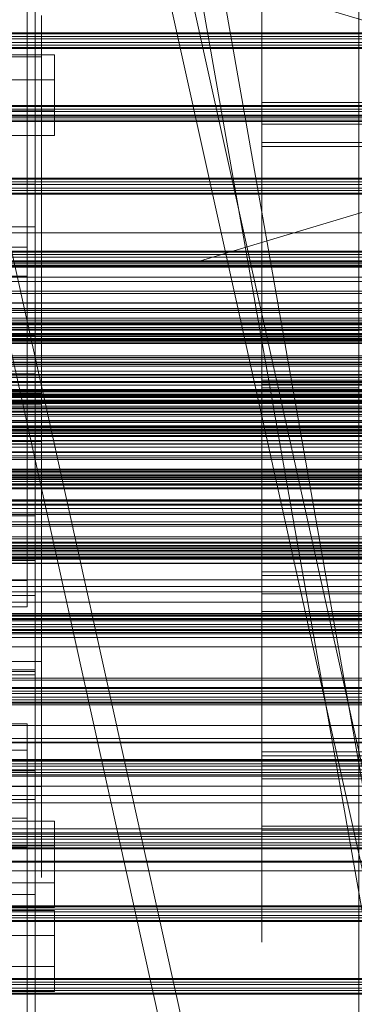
# Model space of a CAD drawing. Header units: millimetres. Extents: x -4738 to 65662, y -68080 to 6847.
# Tile 304 of 656: x 445 to 549, y -34474 to -34170. Entities that reach past the tile are written whole.
import ezdxf

# ---------------------------------------------------------------- set-up
doc = ezdxf.new("R2010")
doc.units = ezdxf.units.MM
for name, color, linetype, lineweight in [('COTAS_O', 1, 'Continuous', 0), ('COTAS_P', 1, 'Continuous', 0), ('frontal_briquetadora', 7, 'Continuous', 0), ('frontal_C01', 7, 'Continuous', 0), ('frontal_C02', 7, 'Continuous', 0), ('frontal_C03', 7, 'Continuous', 0), ('frontal_secador', 7, 'Continuous', 0), ('frontal_tolva', 7, 'Continuous', 0), ('frontal_tolva-C01', 7, 'Continuous', 0)]:
    doc.layers.add(name, color=color, linetype=linetype, lineweight=lineweight)
doc.dimstyles.new('R19_100', dxfattribs={"dimtxt": 250, "dimasz": 150, "dimexe": 150, "dimexo": 80, "dimgap": 100, "dimtad": 1, "dimtih": 1, "dimtoh": 1, "dimdsep": 46, "dimcen": 0.09, "dimadec": 0, "dimazin": 0, "dimtfac": 1, "dimtdec": 4, "dimtofl": 0, "dimtmove": 0, "dimatfit": 3, "dimfxl": 1, "dimtolj": 1, "dimtzin": 0, "dimarcsym": 0})

# ---------------------------------------------------------------- blocks, each defined once
blk = doc.blocks.new('DIM_R31_48')
at = {"layer": 'COTAS_O'}
for p, q in [((-1725, -33700), (-1575, -33655)), ((1725, -33700), (1575, -33655)), ((-1725, -34400), (-1725, -33700)), ((-1725, -33700), (1725, -33700)), ((-1725, -33700), (-1575, -33745)), ((1725, -33700), (1575, -33745)), ((1725, -34400), (1725, -33700))]:
    blk.add_line(p, q, dxfattribs=at)
blk.add_text('3450 O', height=250, dxfattribs=at).set_placement((0, -33600))
blk = doc.blocks.new('DIM_R31_49')
at = {"layer": 'COTAS_P'}
for p, q in [((-150, -32300), (550, -32300)), ((550, -32300), (505, -32450)), ((550, -34900), (550, -32300)), ((550, -32300), (595, -32450)), ((550, -34900), (505, -34750)), ((550, -34900), (595, -34750)), ((-150, -34900), (550, -34900))]:
    blk.add_line(p, q, dxfattribs=at)
blk.add_text('2600 P', height=250, rotation=90, dxfattribs=at).set_placement((450, -33600))
blk = doc.blocks.new('DIM_R31_52')
at = {"layer": 'COTAS_O'}
for p, q in [((-650, -34200), (-500, -34155)), ((650, -34200), (500, -34155)), ((-650, -34900), (-650, -34200)), ((-650, -34200), (650, -34200)), ((-650, -34200), (-500, -34245)), ((650, -34200), (500, -34245)), ((650, -34900), (650, -34200))]:
    blk.add_line(p, q, dxfattribs=at)
blk.add_text('1300 O', height=250, dxfattribs=at).set_placement((0, -34100))

msp = doc.modelspace()

# ---------------------------------------------------------------- linework, layer by layer
at = {"layer": 'frontal_briquetadora'}
for p, q in [((520, -34157.775), (520, -34173.231)), ((520, -34174.744), (520, -34159.169)), ((520, -34182.2), (520, -34166.069)), ((452, -34184.11), (452, -34168.9)), ((452, -34174.625), (452, -34172.888)), ((452, -34176.894), (452, -34173.435)), ((520, -34173.231), (520, -34189.88)), ((452, -34177.757), (452, -34174.625)), ((520, -34191.495), (520, -34174.744)), ((452, -34183.693), (452, -34176.894)), ((452, -34181.662), (452, -34177.757)), ((520, -34178.883), (520, -34177)), ((520, -34178.061), (520, -34177.118)), ((520, -34177.118), (520, -34179.937)), ((520, -34182.729), (520, -34178.061)), ((520, -34184.46), (520, -34178.883)), ((210, -34181.662), (452, -34181.662)), ((452, -34181.662), (452, -34185.567)), ((520, -34179.937), (520, -34186.409)), ((520, -34199.42), (520, -34182.2)), ((452, -34193.602), (452, -34183.693)), ((452, -34200.644), (452, -34184.11)), ((452, -34185.567), (452, -34188.698)), ((520, -34190.943), (520, -34182.729)), ((520, -34186.282), (520, -34184.117)), ((520, -34184.117), (520, -34184.39)), ((520, -34184.39), (520, -34187.047)), ((520, -34193.516), (520, -34184.46)), ((452, -34188.698), (452, -34190.436)), ((520, -34190.456), (520, -34186.282)), ((520, -34186.409), (520, -34196.286)), ((520, -34187.047), (520, -34191.561)), ((520, -34189.88), (520, -34207.527)), ((520, -34192.727), (520, -34190.313)), ((520, -34195.812), (520, -34190.456)), ((520, -34202.387), (520, -34190.943)), ((520, -34209.225), (520, -34191.495)), ((520, -34191.561), (520, -34197.039)), ((452, -34206.283), (452, -34193.602)), ((520, -34197.076), (520, -34192.727)), ((520, -34205.704), (520, -34193.516)), ((520, -34195.812), (750, -34195.812)), ((520, -34201.29), (520, -34195.812)), ((520, -34196.286), (520, -34209.187)), ((520, -34198.605), (520, -34196.441)), ((520, -34196.441), (520, -34196.713)), ((520, -34196.713), (520, -34199.37)), ((520, -34197.039), (750, -34197.039)), ((520, -34197.039), (520, -34202.395)), ((520, -34202.5), (520, -34197.076)), ((452, -34218.263), (452, -34200.644)), ((520, -34202.779), (520, -34198.605)), ((520, -34199.37), (520, -34203.885)), ((520, -34217.526), (520, -34199.42)), ((520, -34205.804), (520, -34201.29)), ((520, -34216.621), (520, -34202.387)), ((520, -34202.395), (520, -34206.569)), ((520, -34202.5), (750, -34202.5)), ((520, -34202.5), (520, -34207.924)), ((520, -34208.136), (520, -34202.779)), ((520, -34203.885), (520, -34209.362)), ((452, -34221.304), (452, -34206.283)), ((520, -34220.554), (520, -34205.704)), ((520, -34208.461), (520, -34205.804)), ((520, -34206.569), (520, -34208.734)), ((520, -34207.527), (520, -34225.965)), ((520, -34207.924), (520, -34212.273)), ((520, -34208.136), (750, -34208.136)), ((520, -34213.613), (520, -34208.136)), ((520, -34208.734), (520, -34208.461)), ((520, -34209.187), (520, -34224.618)), ((520, -34227.726), (520, -34209.225)), ((520, -34209.362), (750, -34209.362)), ((520, -34209.362), (520, -34214.719)), ((520, -34212.273), (520, -34214.687)), ((520, -34218.128), (520, -34213.613)), ((520, -34214.719), (520, -34218.892)), ((452, -34236.709), (452, -34218.263)), ((520, -34233.1), (520, -34216.621)), ((520, -34236.305), (520, -34217.526)), ((520, -34220.784), (520, -34218.128)), ((520, -34218.892), (520, -34221.057)), ((452, -34238.153), (452, -34221.304)), ((520, -34237.497), (520, -34220.554)), ((520, -34221.057), (520, -34220.784)), ((520, -34224.618), (520, -34241.985)), ((520, -34225.965), (520, -34244.978)), ((520, -34246.782), (520, -34227.726)), ((520, -34251.188), (520, -34233.1)), ((452, -34255.714), (452, -34236.709)), ((520, -34255.539), (520, -34236.305)), ((452, -34256.258), (452, -34238.153)), ((520, -34255.881), (520, -34237.497)), ((520, -34241.985), (520, -34260.62)), ((520, -34244.978), (520, -34264.342)), ((520, -34266.168), (520, -34246.782)), ((520, -34270.191), (520, -34251.188)), ((520, -34275), (520, -34255.539)), ((520, -34257.742), (520, -34255.577)), ((520, -34255.577), (520, -34255.85)), ((452, -34275), (452, -34255.714)), ((452, -34275), (452, -34256.258)), ((520, -34255.85), (520, -34258.506)), ((520, -34275), (520, -34255.881)), ((520, -34261.916), (520, -34257.742)), ((520, -34258.506), (520, -34263.021)), ((520, -34260.62), (520, -34279.809)), ((520, -34267.272), (520, -34261.916)), ((520, -34265.227), (520, -34262.813)), ((520, -34263.021), (520, -34268.499)), ((520, -34264.342), (520, -34283.832)), ((452, -34267.964), (452, -34266.226)), ((520, -34269.576), (520, -34265.227)), ((550, -34266.168), (520, -34266.168)), ((520, -34285.658), (520, -34266.168)), ((520, -34267.272), (750, -34267.272)), ((520, -34272.75), (520, -34267.272)), ((750, -34270.216), (200, -34270.216)), ((452, -34271.095), (452, -34267.964)), ((520, -34268.499), (750, -34268.499)), ((520, -34268.499), (520, -34273.855)), ((520, -34275), (520, -34269.576)), ((520, -34271.971), (520, -34269.806)), ((520, -34269.806), (520, -34270.079)), ((520, -34270.079), (520, -34272.736)), ((520, -34289.38), (520, -34270.191)), ((750, -34270.191), (520, -34270.191)), ((452, -34275), (452, -34271.095)), ((520, -34276.145), (520, -34271.971)), ((520, -34272.736), (520, -34277.25)), ((520, -34277.264), (520, -34272.75)), ((520, -34273.855), (520, -34278.029)), ((750, -34275), (200, -34275)), ((210, -34275), (452, -34275)), ((452, -34275), (430, -34275)), ((452, -34275), (452, -34278.905)), ((452, -34275), (452, -34293.742)), ((452, -34275), (452, -34294.286)), ((520, -34275), (750, -34275)), ((520, -34275), (520, -34280.424)), ((520, -34275), (520, -34294.119)), ((550, -34275), (520, -34275)), ((520, -34275), (520, -34294.461)), ((520, -34281.501), (520, -34276.145)), ((750, -34279.784), (200, -34279.784)), ((452, -34278.905), (452, -34282.036)), ((520, -34277.25), (520, -34282.728)), ((520, -34279.921), (520, -34277.264)), ((520, -34278.029), (520, -34280.194)), ((750, -34279.809), (520, -34279.809)), ((520, -34279.809), (520, -34298.812)), ((520, -34280.194), (520, -34279.921)), ((452, -34282.036), (452, -34283.774)), ((520, -34280.424), (520, -34284.773)), ((520, -34281.501), (750, -34281.501)), ((520, -34286.979), (520, -34281.501)), ((520, -34282.728), (750, -34282.728)), ((520, -34282.728), (520, -34288.084)), ((550, -34283.832), (520, -34283.832)), ((520, -34283.832), (520, -34303.218)), ((520, -34284.773), (520, -34287.187)), ((520, -34305.022), (520, -34285.658)), ((520, -34291.494), (520, -34286.979)), ((520, -34288.084), (520, -34292.258)), ((520, -34308.015), (520, -34289.38)), ((520, -34294.15), (520, -34291.494)), ((452, -34293.742), (452, -34311.847)), ((452, -34294.286), (452, -34313.291)), ((520, -34292.258), (520, -34294.423)), ((520, -34294.119), (520, -34312.503)), ((520, -34294.423), (520, -34294.15)), ((520, -34294.461), (520, -34313.695)), ((520, -34298.812), (520, -34316.9)), ((520, -34303.218), (520, -34322.274)), ((520, -34324.035), (520, -34305.022)), ((520, -34325.382), (520, -34308.015)), ((452, -34311.847), (452, -34328.696)), ((452, -34313.291), (452, -34331.737)), ((520, -34312.503), (520, -34329.446)), ((520, -34313.695), (520, -34332.474)), ((520, -34316.9), (520, -34333.379)), ((520, -34322.274), (520, -34340.775)), ((520, -34342.473), (520, -34324.035)), ((520, -34340.813), (520, -34325.382)), ((452, -34328.696), (452, -34343.717)), ((520, -34331.108), (520, -34328.943)), ((520, -34328.943), (520, -34329.216)), ((520, -34329.216), (520, -34331.872)), ((520, -34329.446), (520, -34344.296)), ((520, -34335.281), (520, -34331.108)), ((452, -34331.737), (452, -34349.356)), ((520, -34331.872), (520, -34336.387)), ((520, -34332.474), (520, -34350.58)), ((520, -34333.379), (520, -34347.613)), ((520, -34340.638), (520, -34335.281)), ((520, -34337.727), (520, -34335.313)), ((520, -34336.387), (520, -34341.864)), ((520, -34342.076), (520, -34337.727)), ((520, -34340.638), (750, -34340.638)), ((520, -34346.115), (520, -34340.638)), ((452, -34343.717), (452, -34356.398)), ((520, -34340.775), (520, -34358.505)), ((520, -34353.714), (520, -34340.813)), ((520, -34343.431), (520, -34341.266)), ((520, -34341.266), (520, -34341.539)), ((520, -34341.539), (520, -34344.196)), ((520, -34341.864), (750, -34341.864)), ((520, -34341.864), (520, -34347.221)), ((520, -34347.5), (520, -34342.076)), ((520, -34360.12), (520, -34342.473)), ((520, -34347.605), (520, -34343.431)), ((520, -34344.196), (520, -34348.71)), ((520, -34344.296), (520, -34356.484)), ((520, -34350.63), (520, -34346.115)), ((452, -34349.356), (452, -34365.89)), ((520, -34347.221), (520, -34351.395)), ((520, -34347.5), (750, -34347.5)), ((520, -34347.5), (520, -34352.924)), ((520, -34352.961), (520, -34347.605)), ((520, -34347.613), (520, -34359.057)), ((520, -34348.71), (520, -34354.188)), ((520, -34350.58), (520, -34367.8)), ((520, -34353.287), (520, -34350.63)), ((520, -34351.395), (520, -34353.559)), ((520, -34352.924), (520, -34357.273)), ((520, -34352.961), (750, -34352.961)), ((520, -34358.439), (520, -34352.961)), ((520, -34353.559), (520, -34353.287)), ((520, -34363.591), (520, -34353.714)), ((520, -34354.188), (750, -34354.188)), ((520, -34354.188), (520, -34359.544)), ((452, -34356.398), (452, -34366.307)), ((520, -34356.484), (520, -34365.54)), ((520, -34357.273), (520, -34359.687)), ((520, -34362.953), (520, -34358.439)), ((520, -34358.505), (520, -34375.256)), ((452, -34361.302), (452, -34359.564)), ((452, -34364.433), (452, -34361.302)), ((520, -34359.057), (520, -34367.271)), ((520, -34359.544), (520, -34363.718)), ((520, -34376.769), (520, -34360.12)), ((452, -34368.338), (452, -34364.433)), ((520, -34365.61), (520, -34362.953)), ((520, -34370.063), (520, -34363.591)), ((520, -34363.718), (520, -34365.883)), ((452, -34365.89), (452, -34381.1)), ((452, -34366.307), (452, -34373.106)), ((520, -34365.54), (520, -34371.117)), ((520, -34365.883), (520, -34365.61)), ((520, -34367.271), (520, -34371.939)), ((520, -34367.8), (520, -34383.931)), ((210, -34368.338), (452, -34368.338)), ((452, -34368.338), (452, -34372.243)), ((520, -34372.882), (520, -34370.063)), ((520, -34371.117), (520, -34373)), ((452, -34372.243), (452, -34375.375)), ((452, -34373.106), (452, -34376.565)), ((520, -34371.939), (520, -34372.882)), ((452, -34375.375), (452, -34377.112)), ((520, -34375.256), (520, -34390.831)), ((520, -34392.225), (520, -34376.769)), ((452, -34381.1), (452, -34394.762)), ((520, -34383.931), (520, -34398.786)), ((520, -34386.721), (520, -34384.557)), ((520, -34384.557), (520, -34384.83)), ((520, -34384.83), (520, -34387.486)), ((520, -34390.895), (520, -34386.721)), ((520, -34387.486), (520, -34392.001)), ((520, -34390.801), (520, -34388.387)), ((520, -34395.15), (520, -34390.801)), ((520, -34390.831), (520, -34405.049)), ((520, -34396.252), (520, -34390.895)), ((520, -34393.836), (520, -34391.671)), ((520, -34391.671), (520, -34391.944)), ((520, -34391.944), (520, -34394.601)), ((520, -34392.001), (520, -34397.478)), ((520, -34406.306), (520, -34392.225)), ((452, -34394.762), (452, -34406.677)), ((520, -34398.01), (520, -34393.836)), ((520, -34394.601), (520, -34399.115)), ((520, -34400.574), (520, -34395.15)), ((452, -34399.964), (452, -34398.226)), ((520, -34396.252), (750, -34396.252)), ((520, -34401.729), (520, -34396.252)), ((520, -34397.478), (750, -34397.478)), ((520, -34397.478), (520, -34402.835)), ((520, -34403.366), (520, -34398.01)), ((452, -34403.095), (452, -34399.964)), ((520, -34398.786), (520, -34412.189)), ((520, -34399.115), (520, -34404.593)), ((520, -34400.574), (750, -34400.574)), ((520, -34400.574), (520, -34405.997)), ((452, -34407), (452, -34403.095)), ((520, -34406.244), (520, -34401.729)), ((520, -34402.835), (520, -34407.009)), ((520, -34403.366), (750, -34403.366)), ((520, -34408.844), (520, -34403.366)), ((210, -34407), (452, -34407)), ((452, -34406.677), (452, -34416.673)), ((452, -34407), (452, -34410.905)), ((520, -34404.593), (750, -34404.593)), ((520, -34404.593), (520, -34409.949)), ((520, -34405.049), (520, -34417.742)), ((520, -34405.997), (520, -34410.347)), ((520, -34408.9), (520, -34406.244)), ((520, -34418.848), (520, -34406.306)), ((520, -34407.009), (520, -34409.173)), ((520, -34409.682), (520, -34407.517)), ((520, -34407.517), (520, -34407.79)), ((520, -34407.79), (520, -34410.447)), ((520, -34410.227), (520, -34407.813)), ((520, -34413.359), (520, -34408.844)), ((520, -34409.173), (520, -34408.9)), ((520, -34413.856), (520, -34409.682)), ((520, -34409.949), (520, -34414.123)), ((520, -34414.576), (520, -34410.227)), ((520, -34410.347), (520, -34412.76)), ((520, -34410.447), (520, -34414.961)), ((452, -34410.905), (452, -34414.036)), ((520, -34412.189), (520, -34423.984)), ((520, -34416.015), (520, -34413.359)), ((452, -34414.036), (452, -34415.774)), ((452, -34416.673), (452, -34424.603)), ((520, -34419.212), (520, -34413.856)), ((520, -34414.123), (520, -34416.288)), ((520, -34420), (520, -34414.576)), ((520, -34414.961), (520, -34420.439)), ((520, -34416.288), (520, -34416.015)), ((520, -34417.742), (520, -34428.761)), ((520, -34429.704), (520, -34418.848)), ((520, -34419.212), (750, -34419.212)), ((520, -34424.69), (520, -34419.212)), ((520, -34420), (750, -34420)), ((520, -34420), (520, -34425.424)), ((520, -34420.439), (750, -34420.439)), ((520, -34420.439), (520, -34425.795)), ((452, -34424.603), (452, -34430.351)), ((520, -34423.984), (520, -34434.032)), ((520, -34429.204), (520, -34424.69)), ((520, -34425.424), (520, -34429.773)), ((520, -34425.795), (520, -34429.969)), ((520, -34428.761), (520, -34437.978)), ((452, -34430.351), (452, -34433.833)), ((520, -34431.861), (520, -34429.204)), ((520, -34438.745), (520, -34429.704)), ((520, -34429.773), (520, -34432.187)), ((520, -34429.969), (520, -34432.134)), ((520, -34432.134), (520, -34431.861)), ((452, -34433.833), (452, -34435)), ((520, -34434.032), (520, -34442.216)), ((520, -34437.978), (520, -34445.284)), ((520, -34445.867), (520, -34438.745)), ((520, -34442.216), (520, -34448.439)), ((520, -34445.284), (520, -34450.593)), ((520, -34450.986), (520, -34445.867)), ((520, -34448.439), (520, -34452.629)), ((520, -34450.593), (520, -34453.844)), ((520, -34454.041), (520, -34450.986)), ((520, -34452.629), (520, -34454.736)), ((520, -34453.844), (520, -34454.998)), ((520, -34454.998), (520, -34454.041))]:
    msp.add_line(p, q, dxfattribs=at)
at = {"layer": 'frontal_C01'}
for p, q in [((450, -33999.812), (450, -34323.351)), ((450, -34371.499), (450, -34047.96)), ((450, -34048.905), (450, -34372.443)), ((447.5, -34064.12), (447.5, -34343.381)), ((447.5, -34351.469), (447.5, -34072.208)), ((450, -34410.962), (450, -34087.423)), ((404, -34181.055), (456, -34181.055)), ((456, -34181.055), (456, -34198.31)), ((456, -34181.055), (456, -34188.758)), ((456, -34188.758), (404, -34188.758)), ((456, -34206.014), (456, -34188.758)), ((456, -34198.31), (404, -34198.31)), ((456, -34206.014), (456, -34198.31)), ((404, -34206.014), (456, -34206.014)), ((450, -34323.351), (410, -34323.351)), ((450, -34371.499), (450, -34323.351)), ((450, -34323.351), (450, -34646.889)), ((-450, -34337.218), (450, -34337.218)), ((450, -34337.218), (450, -34348.002)), ((450, -34337.218), (450, -34370.922)), ((447.5, -34343.381), (412.5, -34343.381)), ((447.5, -34351.469), (447.5, -34343.381)), ((450, -34348.002), (-450, -34348.002)), ((450, -34381.706), (450, -34348.002)), ((412.5, -34351.469), (447.5, -34351.469)), ((450, -34370.922), (-450, -34370.922)), ((450, -34381.706), (450, -34370.922)), ((410, -34371.499), (450, -34371.499)), ((450, -34372.443), (410, -34372.443)), ((450, -34695.038), (450, -34371.499)), ((450, -34410.962), (450, -34372.443)), ((450, -34372.443), (450, -34695.982)), ((-450, -34381.706), (450, -34381.706)), ((412.5, -34387.659), (447.5, -34387.659)), ((447.5, -34387.659), (447.5, -34395.747)), ((447.5, -34387.659), (447.5, -34666.919)), ((447.5, -34395.747), (412.5, -34395.747)), ((447.5, -34675.008), (447.5, -34395.747)), ((410, -34410.962), (450, -34410.962)), ((450, -34734.501), (450, -34410.962)), ((404, -34445.278), (456, -34445.278)), ((456, -34445.278), (456, -34462.533)), ((456, -34445.278), (456, -34452.982)), ((456, -34452.982), (404, -34452.982)), ((456, -34470.237), (456, -34452.982)), ((456, -34462.533), (404, -34462.533)), ((456, -34470.237), (456, -34462.533)), ((404, -34470.237), (456, -34470.237))]:
    msp.add_line(p, q, dxfattribs=at)
at = {"layer": 'frontal_C02'}
for p, q in [((820, -35975), (390, -33530.372)), ((827, -35975), (397, -33530.372)), ((450, -33863.38), (450, -34221.042)), ((450, -34268.769), (450, -33911.107)), ((820, -35975), (390, -34035.57)), ((827, -35975), (397, -34035.57)), ((893, -35975), (463, -34035.57)), ((900, -35975), (470, -34035.57)), ((450, -34044.45), (450, -34402.112)), ((447.5, -34059.07), (447.5, -34240.435)), ((447.5, -34249.376), (447.5, -34068.012)), ((450, -34440.294), (450, -34082.632)), ((450, -34221.042), (410, -34221.042)), ((450, -34268.769), (450, -34221.042)), ((450, -34221.042), (450, -34578.704)), ((-450, -34234.172), (450, -34234.172)), ((450, -34234.172), (450, -34246.094)), ((450, -34234.172), (450, -34267.581)), ((-559, -34242.761), (559, -34242.761)), ((447.5, -34240.435), (412.5, -34240.435)), ((447.5, -34249.376), (447.5, -34240.435)), ((450, -34246.094), (-450, -34246.094)), ((450, -34279.503), (450, -34246.094)), ((412.5, -34249.376), (447.5, -34249.376)), ((450, -34267.581), (-450, -34267.581)), ((450, -34279.503), (450, -34267.581)), ((410, -34268.769), (450, -34268.769)), ((450, -34626.431), (450, -34268.769)), ((408, -34274.037), (452, -34274.037)), ((452, -34274.037), (452, -34288.94)), ((452, -34274.037), (452, -34285.492)), ((-450, -34279.503), (450, -34279.503)), ((-559, -34284.761), (559, -34284.761)), ((452, -34285.492), (408, -34285.492)), ((452, -34300.395), (452, -34285.492)), ((452, -34288.94), (408, -34288.94)), ((452, -34300.395), (452, -34288.94)), ((408, -34300.395), (452, -34300.395)), ((450, -34402.112), (410, -34402.112)), ((450, -34440.294), (450, -34402.112)), ((450, -34402.112), (450, -34759.774)), ((412.5, -34416.732), (447.5, -34416.732)), ((447.5, -34416.732), (447.5, -34425.674)), ((447.5, -34416.732), (447.5, -34598.096)), ((404, -34417.607), (456, -34417.607)), ((456, -34417.607), (456, -34436.682)), ((456, -34417.607), (456, -34425.243)), ((456, -34425.243), (404, -34425.243)), ((447.5, -34425.674), (412.5, -34425.674)), ((447.5, -34607.038), (447.5, -34425.674)), ((456, -34444.318), (456, -34425.243)), ((456, -34436.682), (404, -34436.682)), ((456, -34444.318), (456, -34436.682)), ((410, -34440.294), (450, -34440.294)), ((450, -34797.956), (450, -34440.294)), ((404, -34444.318), (456, -34444.318))]:
    msp.add_line(p, q, dxfattribs=at)
at = {"layer": 'frontal_C03'}
for p, q in [((1250, -34174.271), (-1250, -34174.271)), ((1250, -34174.587), (-1250, -34174.587)), ((1250, -34175.381), (-1250, -34175.381)), ((-1250, -34176.145), (1250, -34176.145)), ((1250, -34177.268), (-1250, -34177.268)), ((1250, -34178.033), (-1250, -34178.033)), ((1250, -34178.827), (-1250, -34178.827)), ((1250, -34179.143), (-1250, -34179.143)), ((1250, -34196.728), (-1250, -34196.728)), ((1250, -34197.045), (-1250, -34197.045)), ((1250, -34197.839), (-1250, -34197.839)), ((-1250, -34198.603), (1250, -34198.603)), ((1250, -34199.726), (-1250, -34199.726)), ((1250, -34200.49), (-1250, -34200.49)), ((1250, -34201.284), (-1250, -34201.284)), ((1250, -34201.601), (-1250, -34201.601)), ((1250, -34219.186), (-1250, -34219.186)), ((1250, -34219.503), (-1250, -34219.503)), ((1250, -34220.297), (-1250, -34220.297)), ((-1250, -34221.061), (1250, -34221.061)), ((1250, -34222.184), (-1250, -34222.184)), ((1250, -34222.948), (-1250, -34222.948)), ((1250, -34223.742), (-1250, -34223.742)), ((1250, -34224.058), (-1250, -34224.058)), ((1250, -34241.644), (-1250, -34241.644)), ((1250, -34241.96), (-1250, -34241.96)), ((1250, -34242.754), (-1250, -34242.754)), ((-1250, -34243.518), (1250, -34243.518)), ((1250, -34244.641), (-1250, -34244.641)), ((1250, -34245.405), (-1250, -34245.405)), ((1250, -34246.199), (-1250, -34246.199)), ((1250, -34246.516), (-1250, -34246.516)), ((1250, -34264.101), (-1250, -34264.101)), ((1250, -34264.418), (-1250, -34264.418)), ((1250, -34265.212), (-1250, -34265.212)), ((1250, -34265.753), (-1250, -34265.753)), ((-1250, -34265.976), (1250, -34265.976)), ((1250, -34266.047), (-1250, -34266.047)), ((1250, -34267.099), (-1250, -34267.099)), ((-1579, -34270.165), (1579, -34270.165)), ((1250, -34267.863), (-1250, -34267.863)), ((1250, -34268.657), (-1250, -34268.657)), ((1250, -34268.974), (-1250, -34268.974)), ((1250, -34269.213), (-1250, -34269.213)), ((1250, -34270.05), (-1250, -34270.05)), ((1250, -34275.899), (-1250, -34275.899)), ((1250, -34277.153), (-1250, -34277.153)), ((1496, -34280.547), (-1496, -34280.547)), ((1496, -34280.664), (-1496, -34280.664)), ((1496, -34281.93), (-1496, -34281.93)), ((1496, -34282.265), (-1496, -34282.265)), ((1496, -34284.605), (-1496, -34284.605)), ((1496, -34285.106), (-1496, -34285.106)), ((-1250, -34284.794), (1250, -34284.794)), ((-1496, -34288.163), (1496, -34288.163)), ((1496, -34288.754), (-1496, -34288.754)), ((1250, -34286.273), (-1250, -34286.273)), ((1250, -34286.559), (-1250, -34286.559)), ((1250, -34286.875), (-1250, -34286.875)), ((1250, -34287.669), (-1250, -34287.669)), ((-1250, -34288.434), (1250, -34288.434)), ((1496, -34292.063), (-1496, -34292.063)), ((1250, -34289.556), (-1250, -34289.556)), ((1250, -34290.321), (-1250, -34290.321)), ((1250, -34291.115), (-1250, -34291.115)), ((1250, -34291.431), (-1250, -34291.431)), ((1496, -34292.655), (-1496, -34292.655)), ((1250, -34294.544), (-1250, -34294.544)), ((1496, -34295.711), (-1496, -34295.711)), ((1496, -34296.213), (-1496, -34296.213)), ((1250, -34296.023), (-1250, -34296.023)), ((1250, -34296.711), (-1250, -34296.711)), ((1250, -34297.088), (-1250, -34297.088)), ((1496, -34298.552), (-1496, -34298.552)), ((1496, -34298.887), (-1496, -34298.887)), ((1496, -34300.153), (-1496, -34300.153)), ((1496, -34300.271), (-1496, -34300.271)), ((1250, -34301.139), (-1250, -34301.139)), ((1250, -34302.211), (-1250, -34302.211)), ((1250, -34303.665), (-1250, -34303.665)), ((1250, -34304.919), (-1250, -34304.919)), ((1250, -34309.017), (-1250, -34309.017)), ((1250, -34309.333), (-1250, -34309.333)), ((1250, -34309.698), (-1250, -34309.698)), ((1250, -34310.127), (-1250, -34310.127)), ((-1579, -34312.165), (1579, -34312.165)), ((1250, -34310.767), (-1250, -34310.767)), ((-1250, -34310.891), (1250, -34310.891)), ((1250, -34311.302), (-1250, -34311.302)), ((1250, -34311.605), (-1250, -34311.605)), ((1250, -34312.014), (-1250, -34312.014)), ((1250, -34312.778), (-1250, -34312.778)), ((1250, -34313.572), (-1250, -34313.572)), ((1250, -34313.889), (-1250, -34313.889)), ((1250, -34314.77), (-1250, -34314.77)), ((1250, -34315.064), (-1250, -34315.064)), ((1496, -34318.408), (-1496, -34318.408)), ((1496, -34318.526), (-1496, -34318.526)), ((1496, -34319.792), (-1496, -34319.792)), ((1496, -34320.127), (-1496, -34320.127)), ((1496, -34322.466), (-1496, -34322.466)), ((-1250, -34321.084), (1250, -34321.084)), ((1496, -34322.968), (-1496, -34322.968)), ((1250, -34322.976), (-1250, -34322.976)), ((-1496, -34326.024), (1496, -34326.024)), ((1496, -34326.616), (-1496, -34326.616)), ((1496, -34329.924), (-1496, -34329.924)), ((1496, -34330.516), (-1496, -34330.516)), ((1250, -34331.474), (-1250, -34331.474)), ((1496, -34333.573), (-1496, -34333.573)), ((1496, -34334.074), (-1496, -34334.074)), ((1250, -34331.791), (-1250, -34331.791)), ((1250, -34332.585), (-1250, -34332.585)), ((-1250, -34333.349), (1250, -34333.349)), ((1250, -34333.564), (-1250, -34333.564)), ((1250, -34334.472), (-1250, -34334.472)), ((1496, -34336.414), (-1496, -34336.414)), ((1496, -34336.749), (-1496, -34336.749)), ((1250, -34335.236), (-1250, -34335.236)), ((1250, -34335.457), (-1250, -34335.457)), ((1250, -34336.03), (-1250, -34336.03)), ((1250, -34336.346), (-1250, -34336.346)), ((1496, -34338.015), (-1496, -34338.015)), ((1496, -34338.132), (-1496, -34338.132)), ((1250, -34345.238), (-1250, -34345.238)), ((1250, -34346.843), (-1250, -34346.843)), ((1250, -34353.932), (-1250, -34353.932)), ((1250, -34354.248), (-1250, -34354.248)), ((1250, -34354.329), (-1250, -34354.329)), ((1250, -34355.042), (-1250, -34355.042)), ((1250, -34355.401), (-1250, -34355.401)), ((-1250, -34355.806), (1250, -34355.806)), ((1250, -34356.929), (-1250, -34356.929)), ((1250, -34357.694), (-1250, -34357.694)), ((1250, -34358.488), (-1250, -34358.488)), ((1250, -34358.804), (-1250, -34358.804)), ((1250, -34359.453), (-1250, -34359.453)), ((1250, -34359.829), (-1250, -34359.829)), ((1250, -34376.389), (-1250, -34376.389)), ((1250, -34376.706), (-1250, -34376.706)), ((1250, -34377.5), (-1250, -34377.5)), ((-1250, -34378.264), (1250, -34378.264)), ((1250, -34379.387), (-1250, -34379.387)), ((1250, -34380.151), (-1250, -34380.151)), ((1250, -34380.945), (-1250, -34380.945)), ((1250, -34381.262), (-1250, -34381.262)), ((1250, -34398.847), (-1250, -34398.847)), ((1250, -34399.164), (-1250, -34399.164)), ((1250, -34399.958), (-1250, -34399.958)), ((-1250, -34400.722), (1250, -34400.722)), ((1250, -34401.845), (-1250, -34401.845)), ((1250, -34402.609), (-1250, -34402.609)), ((1250, -34403.403), (-1250, -34403.403)), ((1250, -34403.719), (-1250, -34403.719)), ((1250, -34421.305), (-1250, -34421.305)), ((1250, -34421.621), (-1250, -34421.621)), ((1250, -34422.415), (-1250, -34422.415)), ((-1250, -34423.179), (1250, -34423.179)), ((1250, -34424.302), (-1250, -34424.302)), ((1250, -34425.066), (-1250, -34425.066)), ((1250, -34425.86), (-1250, -34425.86)), ((1250, -34426.177), (-1250, -34426.177)), ((1250, -34443.762), (-1250, -34443.762)), ((1250, -34444.079), (-1250, -34444.079)), ((1250, -34444.873), (-1250, -34444.873)), ((-1250, -34445.637), (1250, -34445.637)), ((1250, -34446.76), (-1250, -34446.76)), ((1250, -34447.524), (-1250, -34447.524)), ((1250, -34448.318), (-1250, -34448.318)), ((1250, -34448.635), (-1250, -34448.635)), ((1250, -34466.22), (-1250, -34466.22)), ((1250, -34466.536), (-1250, -34466.536)), ((1250, -34467.33), (-1250, -34467.33)), ((-1250, -34468.095), (1250, -34468.095)), ((1250, -34469.217), (-1250, -34469.217)), ((1250, -34469.982), (-1250, -34469.982)), ((1250, -34470.776), (-1250, -34470.776)), ((1250, -34471.092), (-1250, -34471.092))]:
    msp.add_line(p, q, dxfattribs=at)
at = {"layer": 'frontal_secador'}
for p, q in [((-1250, -34236), (1250, -34236)), ((-1250, -34242), (1250, -34242)), ((-1250, -34245), (1250, -34245)), ((1250, -34246), (-1250, -34246)), ((-1250, -34246.659), (1250, -34246.659)), ((1250, -34249.659), (-1250, -34249.659)), ((-1250, -34251), (1250, -34251)), ((1250, -34254), (-1250, -34254)), ((-1250, -34254.728), (1250, -34254.728)), ((-1250, -34257.588), (1250, -34257.588)), ((1250, -34257.611), (-1250, -34257.611)), ((1250, -34257.728), (-1250, -34257.728)), ((-1250, -34259.387), (1250, -34259.387)), ((1250, -34259.918), (-1250, -34259.918)), ((-1250, -34260), (1250, -34260)), ((1250, -34260.588), (-1250, -34260.588)), ((1250, -34262.387), (-1250, -34262.387)), ((1250, -34263), (-1250, -34263)), ((-1250, -34263.65), (1250, -34263.65)), ((1250, -34264), (-1250, -34264)), ((1250, -34267.382), (-1250, -34267.382)), ((-1250, -34268), (1250, -34268)), ((1250, -34269.689), (-1250, -34269.689)), ((1250, -34274), (-1250, -34274)), ((1250, -34274.545), (-1250, -34274.545)), ((1250, -34276), (-1250, -34276)), ((1250, -34276.144), (-1250, -34276.144)), ((1250, -34276.709), (-1250, -34276.709)), ((1250, -34278.686), (-1250, -34278.686)), ((1320, -34282), (-1320, -34282)), ((1320, -34282.273), (-1320, -34282.273)), ((1250, -34280), (-1250, -34280)), ((1250, -34282), (-1250, -34282)), ((1320, -34283.072), (-1320, -34283.072)), ((1320, -34284.343), (-1320, -34284.343)), ((1320, -34286), (-1320, -34286)), ((1250, -34284.651), (-1250, -34284.651)), ((1250, -34285.859), (-1250, -34285.859)), ((-1250, -34286), (1250, -34286)), ((1320, -34287.929), (-1320, -34287.929)), ((-1320, -34290), (1320, -34290)), ((1320, -34292.071), (-1320, -34292.071)), ((-1250, -34290), (1250, -34290)), ((1320, -34294), (-1320, -34294)), ((1250, -34294.141), (-1250, -34294.141)), ((1320, -34295.657), (-1320, -34295.657)), ((1320, -34296.928), (-1320, -34296.928)), ((1320, -34297.727), (-1320, -34297.727)), ((1320, -34298), (-1320, -34298)), ((1250, -34297.285), (-1250, -34297.285)), ((1250, -34298), (-1250, -34298)), ((1250, -34301.314), (-1250, -34301.314)), ((1250, -34303.856), (-1250, -34303.856)), ((1250, -34305.455), (-1250, -34305.455)), ((1250, -34306), (-1250, -34306)), ((1360, -34313.5), (-1360, -34313.5)), ((1360, -34314.863), (-1360, -34314.863)), ((1250, -34313.75), (-1250, -34313.75)), ((1360, -34318.859), (-1360, -34318.859)), ((1360, -34325.216), (-1360, -34325.216)), ((1360, -34333.5), (-1360, -34333.5)), ((1250, -34332.924), (-1250, -34332.924)), ((1360, -34343.147), (-1360, -34343.147)), ((-1360, -34353.5), (1360, -34353.5)), ((-1250, -34353.5), (1250, -34353.5)), ((1360, -34363.853), (-1360, -34363.853)), ((1360, -34373.5), (-1360, -34373.5)), ((1250, -34374.076), (-1250, -34374.076)), ((1360, -34381.784), (-1360, -34381.784)), ((1360, -34388.141), (-1360, -34388.141)), ((1360, -34392.137), (-1360, -34392.137)), ((1360, -34393.5), (-1360, -34393.5)), ((1250, -34393.25), (-1250, -34393.25)), ((1250, -34409.715), (-1250, -34409.715)), ((1250, -34422.349), (-1250, -34422.349)), ((1250, -34430.291), (-1250, -34430.291)), ((1250, -34433), (-1250, -34433))]:
    msp.add_line(p, q, dxfattribs=at)
at = {"layer": 'frontal_tolva'}
for p, q in [((-1821.5, -34350), (1821.5, -34350)), ((-1821.5, -34361), (1821.5, -34361)), ((-670, -34400), (670, -34400)), ((600, -34400), (-600, -34400)), ((-600, -34406.849), (600, -34406.849)), ((-670, -34412), (670, -34412)), ((-660, -34420), (660, -34420)), ((-660, -34430), (660, -34430))]:
    msp.add_line(p, q, dxfattribs=at)
at = {"layer": 'frontal_tolva-C01'}
for p, q in [((-600, -34398.619), (600, -34398.619)), ((600, -34398.891), (-600, -34398.891)), ((600, -34400), (-600, -34400))]:
    msp.add_line(p, q, dxfattribs=at)

# ---------------------------------------------------------------- dimensions: what is measured, and where the dimension line sits
at = {"layer": 'COTAS_O'}
for p1, p2, picture, middle in [((-1725, -34400), (1725, -34400), 'DIM_R31_48', (0, -33700)), ((-650, -34900), (650, -34900), 'DIM_R31_52', (0, -34200))]:
    dim = msp.add_aligned_dim(p1=p1, p2=p2, distance=700, text='<> O', dimstyle='R19_100', dxfattribs=at)
    dim.commit()
    dim.dimension.update_dxf_attribs({"geometry": picture, "text_midpoint": middle})
at = {"layer": 'COTAS_P'}
dim = msp.add_aligned_dim(p1=(-150, -34900), p2=(-150, -32300), distance=-700, text='<> P', dimstyle='R19_100', dxfattribs=at)
dim.commit()
dim.dimension.update_dxf_attribs({"geometry": 'DIM_R31_49', "text_midpoint": (550, -33600)})

doc.saveas('drawing.dxf')
